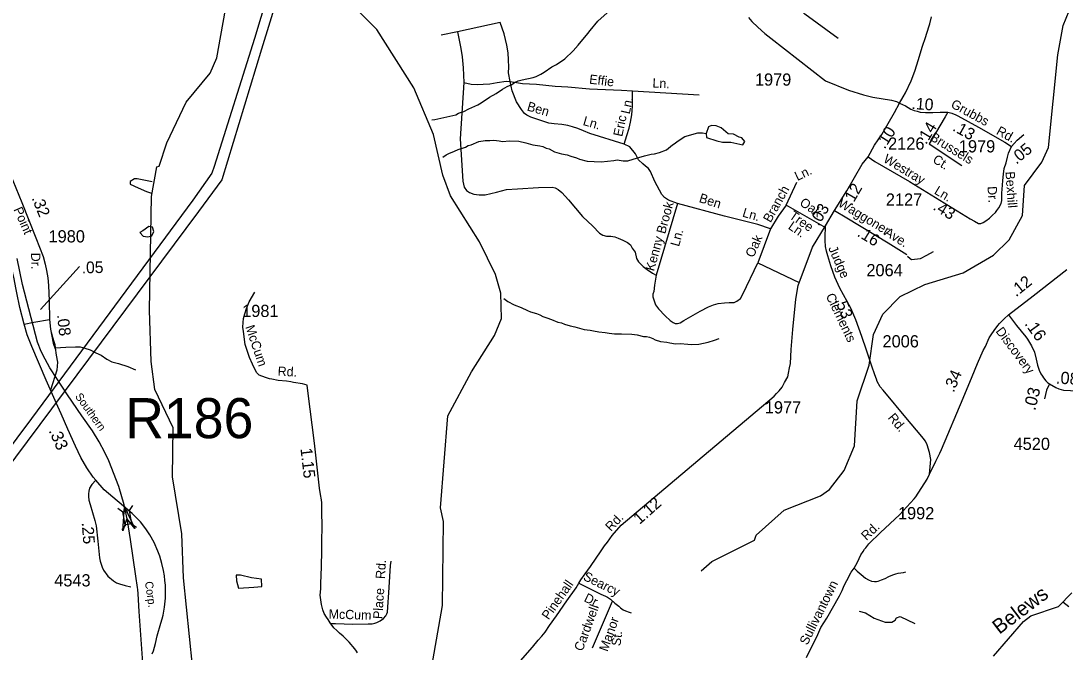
# Model space of a CAD drawing. Extents: x 1547597 to 1699558, y 810033 to 920809.
# Drawn here: x 1655923 to 1666605, y 890203 to 896662 of the extents above; entities that cross this region are included whole.
import ezdxf

# ---------------------------------------------------------------- set-up
doc = ezdxf.new("R2010")
doc.units = 0
for name, color, linetype in [('Exist Hydrographic Creek Single Shore', 7, 'Continuous'), ('Exist Hydrographic Creek Single Shore Label', 7, 'Continuous'), ('Exist Hydrographic Misc Water Feature', 7, 'Continuous'), ('Exist Railroad Mainline', 7, 'Continuous'), ('Exist Railroad Mainline Label', 7, 'Continuous'), ('Exist Road Non-System Type 51', 7, 'Continuous'), ('Exist Road Non-System Type 51 Label', 7, 'Continuous'), ('Exist Road Primary US Attributed', 7, 'Continuous'), ('Exist Road Primary US Mileage Hundredths English Label', 7, 'Continuous'), ('Exist Road Primary US Structure RailRoad Attributed CELL', 7, 'Continuous'), ('Exist Road Primary US Structure RailRoad CELL', 7, 'Continuous'), ('Exist Road Primary US Structure RailRoad Number Label', 7, 'Continuous'), ('Exist Road Secondary Mileage Hundredths English Label', 7, 'Continuous'), ('Exist Road Secondary Type 51 Attributed', 7, 'Continuous'), ('Exist Road Secondary Type 51 Label', 7, 'Continuous'), ('Exist Road Secondary Type 51 Number Label', 7, 'Continuous'), ('Exist Utilities Electrical Transmission Line', 7, 'Continuous')]:
    doc.layers.add(name, color=color, linetype=linetype)

msp = doc.modelspace()

# ---------------------------------------------------------------- linework, layer by layer
at = {"layer": 'Exist Hydrographic Creek Single Shore'}
for points in [[(1664282, 896483), (1663943, 896730), (1663786, 896881), (1663722, 897040), (1663734, 897374), (1663661, 897510), (1663439, 897804), (1663374, 897936), (1663238, 898389), (1662814, 899228), (1662683, 899437), (1662000, 900147), (1661812, 900489), (1661658, 900801), (1661453, 901110), (1661322, 901362), (1661219, 901755), (1661224, 902231), (1661337, 902531), (1661524, 902904), (1661553, 903219), (1661522, 903430)], [(1662883, 891033), (1662992, 891129), (1663428, 891350), (1663446, 891399), (1663732, 891656), (1664101, 891802), (1664193, 891866), (1664346, 892063), (1664449, 892314), (1664479, 892773), (1664600, 893138), (1664646, 893452), (1664740, 893661), (1664917, 893841), (1665169, 893964), (1665562, 894084), (1665873, 894264), (1666033, 894422), (1666169, 894669), (1666190, 894977), (1666368, 895216), (1666436, 895366), (1666531, 896316), (1666584, 896614), (1666799, 897144)], [(1658402, 888652), (1658155, 888880), (1657910, 889283), (1657677, 890062), (1657588, 890963), (1657568, 891413), (1657475, 891996), (1657481, 892498), (1657294, 892890), (1657256, 893176), (1657237, 893702), (1657260, 894866), (1657313, 895167), (1657338, 895174), (1657416, 895415), (1657613, 895831), (1657858, 896128), (1657927, 896284), (1658034, 896876)], [(1660016, 889748), (1660128, 890055), (1660236, 890680), (1660246, 891539), (1660214, 891681), (1660292, 892622), (1660531, 893070), (1660769, 893443), (1660838, 893615), (1660833, 893875), (1660777, 894066), (1660614, 894401), (1660319, 894873), (1660238, 895082), (1660143, 895500), (1659941, 895977), (1659564, 896573), (1659325, 896811)], [(1665873, 890161), (1666178, 890516), (1666254, 890574), (1666538, 890669), (1666673, 890811)]]:
    msp.add_lwpolyline(points, dxfattribs=at)
at = {"layer": 'Exist Hydrographic Misc Water Feature'}
for points in [[(1660128, 895649), (1660156, 895653), (1660188, 895658), (1660218, 895668), (1660373, 895701), (1660401, 895717), (1660453, 895734), (1660504, 895763), (1660598, 895803), (1660631, 895825), (1660717, 895881), (1660784, 895918), (1660851, 895963), (1660897, 895990), (1660944, 896011), (1660974, 896033), (1661010, 896048), (1661050, 896060), (1661163, 896082), (1661193, 896093), (1661243, 896116), (1661275, 896136), (1661354, 896192), (1661403, 896214), (1661486, 896272), (1661571, 896355), (1661624, 896414), (1661722, 896532), (1661746, 896564), (1661824, 896658), (1661980, 896800)], [(1662933, 895509), (1662938, 895470), (1663041, 895433), (1663101, 895422), (1663186, 895422), (1663307, 895392), (1663329, 895428), (1663297, 895466), (1663269, 895472), (1663214, 895503), (1663158, 895506), (1663086, 895566), (1663036, 895588), (1662989, 895590), (1662957, 895579), (1662933, 895509)], [(1660240, 895266), (1660274, 895293), (1660302, 895306), (1660359, 895329), (1660397, 895345), (1660471, 895371), (1660499, 895387), (1660528, 895394), (1660608, 895427), (1660672, 895438), (1660720, 895437), (1660760, 895441), (1660816, 895436), (1660848, 895429), (1660920, 895434), (1661016, 895430), (1661088, 895415), (1661159, 895394), (1661231, 895385), (1661263, 895376), (1661295, 895361), (1661327, 895351), (1661382, 895322), (1661454, 895301), (1661510, 895292), (1661549, 895279), (1661605, 895262), (1661637, 895248), (1661716, 895228), (1661860, 895220), (1661988, 895232), (1662021, 895239), (1662084, 895230), (1662132, 895229), (1662187, 895246), (1662301, 895282), (1662371, 895297), (1662405, 895300), (1662454, 895316), (1662526, 895342), (1662587, 895393), (1662615, 895411), (1662635, 895429), (1662716, 895479), (1662849, 895515), (1662897, 895516), (1662933, 895509)], [(1657265, 895014), (1657111, 895046), (1657085, 895046), (1657042, 895019), (1657040, 894990), (1657121, 894954), (1657209, 894915), (1657258, 894898)], [(1657232, 894558), (1657171, 894514), (1657138, 894497), (1657174, 894458), (1657220, 894452)], [(1657220, 894452), (1657264, 894461), (1657282, 894506), (1657269, 894551), (1657232, 894558)], [(1660863, 893821), (1660905, 893790), (1660969, 893757), (1661040, 893730), (1661104, 893697), (1661136, 893686), (1661199, 893667), (1661231, 893653), (1661263, 893636), (1661303, 893625), (1661350, 893605), (1661414, 893580), (1661454, 893571), (1661485, 893558), (1661541, 893543), (1661589, 893531), (1661684, 893503), (1661716, 893502), (1661748, 893496), (1661780, 893489), (1661836, 893480), (1661900, 893475), (1661940, 893467), (1661996, 893460), (1662068, 893460), (1662172, 893455), (1662227, 893450), (1662291, 893433), (1662323, 893432), (1662355, 893424), (1662387, 893411), (1662410, 893397), (1662466, 893380), (1662530, 893375), (1662562, 893366), (1662618, 893359), (1662666, 893360), (1662746, 893353), (1662778, 893350), (1662858, 893355), (1662954, 893375), (1663018, 893394), (1663067, 893411)], [(1658306, 890867), (1658387, 890875), (1658385, 890949), (1658281, 890963), (1658168, 890990), (1658125, 890992), (1658129, 890933), (1658150, 890859), (1658306, 890867)], [(1666583, 890719), (1666643, 890671)]]:
    msp.add_lwpolyline(points, dxfattribs=at)
at = {"layer": 'Exist Railroad Mainline'}
msp.add_lwpolyline([(1657189, 889856), (1657132, 890618), (1657123, 890800), (1657119, 890845), (1657117, 890864), (1657100, 890980), (1657044, 891356), (1657012, 891550), (1656981, 891709), (1656926, 891899), (1656822, 892160), (1656780, 892247), (1656722, 892355), (1656655, 892467), (1656547, 892621), (1656401, 892836), (1656290, 893003), (1656219, 893111), (1656170, 893199), (1656130, 893279), (1656092, 893374), (1655940, 893963), (1655886, 894231)], dxfattribs=at)
at = {"layer": 'Exist Road Non-System Type 51'}
for points in [[(1660827, 896644), (1660389, 896551)], [(1660928, 896042), (1660910, 896129), (1660914, 896187), (1660910, 896264), (1660907, 896336), (1660893, 896412), (1660865, 896530), (1660827, 896644)], [(1660389, 896551), (1660223, 896516)], [(1660389, 896551), (1660423, 896381), (1660437, 896295), (1660447, 896181), (1660454, 896032)], [(1660454, 896032), (1660416, 895456), (1660445, 895022), (1660458, 894960), (1660482, 894927), (1660511, 894906), (1660557, 894890), (1660611, 894882), (1660673, 894882), (1660788, 894910), (1660892, 894935), (1661003, 894944), (1661218, 894956), (1661358, 894960), (1661387, 894952), (1661420, 894935), (1661458, 894906), (1661524, 894832), (1661668, 894662), (1661772, 894563), (1661842, 894489), (1661875, 894468), (1661912, 894460), (1661957, 894460), (1661999, 894452), (1662032, 894439), (1662081, 894419), (1662127, 894394), (1662160, 894369), (1662176, 894336), (1662205, 894295), (1662222, 894232), (1662242, 894195), (1662288, 894150), (1662329, 894117), (1662383, 894080), (1662421, 894061)], [(1660454, 896032), (1660530, 896015), (1660592, 896011), (1660651, 896015), (1660720, 896018), (1660796, 896032), (1660886, 896046), (1660928, 896042)], [(1662094, 895402), (1661743, 895510), (1661678, 895537), (1661619, 895562), (1661567, 895579), (1661519, 895593), (1661456, 895603), (1661377, 895610), (1661322, 895617), (1661232, 895645), (1661138, 895676), (1661100, 895696), (1661073, 895714), (1661045, 895755), (1660993, 895835), (1660948, 895945), (1660928, 896042)], [(1660928, 896042), (1661055, 896021), (1661197, 896015), (1661387, 895994), (1661519, 895987), (1661740, 895966), (1662068, 895952), (1662179, 895945)], [(1662094, 895402), (1662120, 895489), (1662144, 895565), (1662158, 895627), (1662172, 895700), (1662179, 895790), (1662179, 895945)], [(1662179, 895945), (1662863, 895904)], [(1662640, 894793), (1662548, 894828), (1662506, 894854), (1662480, 894884), (1662409, 895020), (1662365, 895120), (1662342, 895153), (1662313, 895176), (1662285, 895200), (1662241, 895240), (1662209, 895300), (1662153, 895372), (1662094, 895402)], [(1663752, 894777), (1663860, 895013)], [(1662640, 894793), (1662421, 894061)], [(1663592, 894533), (1663460, 894577), (1663120, 894665), (1662640, 894793)], [(1663752, 894777), (1663668, 894665), (1663592, 894533)], [(1664157, 894543), (1663752, 894777)], [(1663592, 894533), (1663460, 894185)], [(1664992, 894253), (1665019, 894230), (1665035, 894220), (1665124, 894231), (1665189, 894264), (1665259, 894301)], [(1662421, 894061), (1662405, 893957), (1662397, 893893), (1662389, 893865), (1662389, 893837), (1662397, 893809), (1662413, 893757), (1662445, 893717), (1662512, 893645), (1662564, 893597), (1662596, 893577), (1662616, 893565), (1662640, 893565), (1662668, 893573), (1662704, 893597), (1662872, 893693), (1662956, 893737), (1663008, 893757), (1663056, 893769), (1663120, 893777), (1663168, 893781), (1663220, 893781), (1663248, 893793), (1663284, 893821), (1663308, 893865), (1663460, 894185)], [(1663460, 894185), (1663886, 893986)], [(1656235, 893469), (1656239, 893450), (1656256, 893391), (1656269, 893349), (1656274, 893315), (1656285, 893241), (1656297, 893170), (1656289, 893087), (1656225, 892885)], [(1656274, 893315), (1656382, 893323), (1656481, 893326), (1656530, 893326), (1656576, 893314), (1656632, 893296), (1656646, 893289), (1656691, 893267), (1656743, 893240), (1656802, 893201), (1656854, 893174), (1656922, 893156), (1657018, 893126), (1657095, 893093)], [(1659092, 890496), (1659141, 890496), (1659319, 890490), (1659477, 890491), (1659517, 890494), (1659545, 890500), (1659563, 890506), (1659599, 890524), (1659633, 890547), (1659656, 890573), (1659664, 890587), (1659668, 890596), (1659674, 890613), (1659690, 890865), (1659705, 891088), (1659711, 891132)], [(1664447, 891062), (1664476, 891030), (1664520, 890996), (1664562, 890959), (1664592, 890941), (1664625, 890929), (1664655, 890926), (1664674, 890927), (1664692, 890929), (1664727, 890942), (1664764, 890957), (1664802, 890975), (1664842, 890993), (1664874, 891004), (1664898, 891010), (1664950, 891019), (1664976, 891023)], [(1661632, 890908), (1661670, 890889), (1661857, 890797), (1661903, 890775), (1661925, 890765), (1661954, 890745), (1662000, 890704), (1662040, 890672), (1662058, 890655), (1662085, 890637), (1662107, 890625), (1662147, 890611), (1662165, 890605)], [(1661771, 890246), (1661976, 890723)], [(1664497, 890622), (1664564, 890605), (1664653, 890550), (1664765, 890511), (1664832, 890508), (1664865, 890530), (1664879, 890555), (1664918, 890569), (1665066, 890497)]]:
    msp.add_lwpolyline(points, dxfattribs=at)
at = {"layer": 'Exist Road Primary US Attributed'}
for points in [[(1655955, 893557), (1655913, 893729), (1655882, 893880), (1655872, 893930), (1655853, 894021), (1655826, 894138), (1655805, 894244), (1655770, 894403), (1655739, 894527), (1655727, 894564), (1655701, 894640), (1655673, 894716), (1655640, 894791), (1655607, 894858), (1655536, 895003), (1655466, 895144)], [(1656688, 891963), (1656662, 891994), (1656596, 892089), (1656535, 892195), (1656480, 892311), (1656403, 892485), (1656335, 892640), (1656302, 892715), (1656182, 892986), (1656035, 893329), (1655988, 893451), (1655955, 893557)], [(1657267, 890184), (1657278, 890215), (1657299, 890291), (1657318, 890368), (1657354, 890499), (1657368, 890543), (1657377, 890580), (1657382, 890601), (1657392, 890664), (1657401, 890755), (1657402, 890827), (1657402, 890888), (1657396, 890937), (1657391, 890982), (1657382, 891039), (1657365, 891111), (1657343, 891186), (1657325, 891236), (1657285, 891326), (1657242, 891403), (1657200, 891466), (1657147, 891535), (1657106, 891578), (1657061, 891623), (1656776, 891862), (1656688, 891963)]]:
    msp.add_lwpolyline(points, dxfattribs=at)
at = {"layer": 'Exist Road Primary US Structure RailRoad Attributed CELL'}
msp.add_lwpolyline([(1656965, 891445), (1656983, 891688), (1657089, 891469), (1657006, 891569)], close=True, dxfattribs=at)
at = {"layer": 'Exist Road Primary US Structure RailRoad CELL'}
for p, q in [((1656915, 891675), (1656966, 891640)), ((1657065, 891703), (1657029, 891651)), ((1657054, 891516), (1657105, 891480)), ((1656992, 891505), (1656956, 891453))]:
    msp.add_line(p, q, dxfattribs=at)
msp.add_lwpolyline([(1657029, 891651), (1657054, 891516), (1656991, 891505), (1656966, 891640)], close=True, dxfattribs=at)
at = {"layer": 'Exist Road Secondary Mileage Hundredths English Label'}
msp.add_line((1656125, 893710), (1656524, 894147), dxfattribs=at)
at = {"layer": 'Exist Road Secondary Type 51 Attributed'}
for points in [[(1663365, 896696), (1663399, 896657), (1663462, 896596), (1663533, 896533), (1663593, 896484), (1664153, 896049), (1664390, 895954), (1664544, 895905), (1664639, 895882), (1664829, 895849), (1664881, 895837), (1664912, 895821)], [(1664912, 895821), (1664948, 895885), (1664972, 895926), (1665029, 896049), (1665067, 896147), (1665104, 896266), (1665144, 896392), (1665181, 896501), (1665188, 896526), (1665220, 896633), (1665238, 896705)], [(1664591, 895272), (1664656, 895391), (1664730, 895501), (1664858, 895724), (1664912, 895821)], [(1664912, 895821), (1664973, 895794), (1665026, 895760), (1665060, 895744), (1665090, 895737), (1665123, 895728), (1665176, 895723), (1665252, 895726), (1665328, 895729), (1665405, 895729)], [(1665405, 895729), (1665377, 895680), (1665234, 895437), (1665214, 895405), (1665549, 895182)], [(1665405, 895729), (1665446, 895716), (1665486, 895702), (1665506, 895690), (1665719, 895575), (1665987, 895421), (1666055, 895377)], [(1666055, 895377), (1666084, 895407), (1666114, 895440), (1666182, 895499)], [(1664591, 895272), (1664659, 895223), (1665013, 895017), (1665633, 894638), (1665679, 894611), (1665719, 894590), (1665743, 894587), (1665765, 894600), (1665795, 894617), (1665830, 894644), (1665862, 894673), (1665892, 894701), (1665906, 894720), (1665927, 894749), (1665952, 894792), (1665956, 894823), (1665958, 894863), (1665957, 894898), (1665963, 894982), (1665968, 895028), (1665976, 895093), (1665983, 895151), (1666001, 895211), (1666014, 895268), (1666025, 895310), (1666055, 895377)], [(1664246, 894721), (1664372, 894922), (1664530, 895195), (1664591, 895272)], [(1655466, 895144), (1655551, 895187), (1655631, 895227), (1655667, 895239), (1655692, 895244), (1655713, 895242), (1655731, 895238), (1655747, 895229), (1655766, 895203), (1655783, 895167), (1655839, 895030), (1655932, 894802), (1656077, 894442), (1656152, 894251), (1656170, 894172), (1656186, 894107), (1656198, 894033), (1656207, 893954), (1656212, 893798), (1656214, 893608)], [(1664154, 894564), (1664246, 894721)], [(1664246, 894721), (1664371, 894648), (1664794, 894391), (1664987, 894271)], [(1660889, 889950), (1661156, 890253), (1661214, 890326), (1661252, 890365), (1661286, 890406), (1661331, 890474), (1661402, 890575), (1661506, 890729), (1661604, 890862), (1661632, 890908), (1661652, 890941), (1661695, 891003), (1661750, 891079), (1661807, 891163), (1661852, 891229), (1661893, 891290), (1661922, 891329), (1661946, 891363), (1661970, 891396), (1662062, 891502), (1662848, 892162), (1663628, 892823), (1663653, 892848), (1663679, 892876), (1663711, 892915), (1663736, 892961), (1663767, 893021), (1663776, 893058), (1663786, 893111), (1663795, 893155), (1663804, 893301), (1663820, 893504), (1663851, 893813), (1663873, 893953), (1664022, 894345), (1664154, 894564)], [(1665216, 892025), (1665231, 892173), (1665218, 892247), (1665194, 892324), (1665175, 892360), (1665153, 892392), (1665121, 892428), (1664993, 892584), (1664742, 892884), (1664714, 892916), (1664681, 892972), (1664675, 892995), (1664657, 893039), (1664628, 893129), (1664572, 893293), (1664527, 893432), (1664496, 893518), (1664463, 893604), (1664414, 893723), (1664299, 893927), (1664248, 894039), (1664208, 894154), (1664177, 894259), (1664164, 894304), (1664154, 894353), (1664152, 894414), (1664152, 894442), (1664154, 894564)], [(1666026, 893655), (1666278, 893850), (1666622, 894118)], [(1659368, 890196), (1659356, 890214), (1659338, 890236), (1659282, 890305), (1659220, 890366), (1659183, 890396), (1659155, 890424), (1659123, 890453), (1659087, 890504), (1659066, 890535), (1659048, 890562), (1659027, 890598), (1659012, 890634), (1658998, 890689), (1658984, 890787), (1658990, 890850), (1658992, 890906), (1658997, 891074), (1659002, 891242), (1659002, 891349), (1659004, 891478), (1659002, 891651), (1659000, 891731), (1658997, 891760), (1658988, 891817), (1658978, 891879), (1658925, 892341), (1658858, 892876), (1658852, 892934), (1658804, 892947), (1658713, 892963), (1658683, 892969), (1658640, 892975), (1658555, 892982), (1658490, 892995), (1658466, 892999), (1658435, 893009), (1658388, 893026), (1658360, 893038), (1658338, 893059), (1658316, 893098), (1658292, 893149), (1658262, 893217), (1658217, 893350), (1658200, 893483), (1658194, 893527), (1658197, 893575), (1658200, 893616), (1658214, 893663), (1658231, 893718), (1658258, 893786), (1658316, 893885)], [(1665216, 892025), (1665283, 892158), (1665323, 892238), (1665342, 892275), (1665563, 892801), (1665654, 893024), (1665708, 893155), (1665767, 893289), (1665790, 893331), (1665829, 893419), (1665850, 893450), (1665879, 893494), (1665918, 893546), (1665934, 893564), (1665953, 893585), (1665981, 893613), (1666026, 893655)], [(1666026, 893655), (1666106, 893546), (1666204, 893429), (1666221, 893405), (1666260, 893336), (1666290, 893271), (1666309, 893201), (1666322, 893138), (1666338, 893088), (1666355, 893050), (1666372, 893025), (1666384, 893010), (1666407, 892978), (1666424, 892962), (1666445, 892947)], [(1655955, 893557), (1656054, 893579), (1656214, 893608)], [(1656214, 893608), (1656227, 893508), (1656239, 893435), (1656253, 893364), (1656272, 893306)], [(1666445, 892947), (1666415, 892884), (1666393, 892793)], [(1666445, 892947), (1666509, 892911), (1666541, 892896), (1666590, 892884), (1666661, 892879), (1666729, 892875), (1666868, 892869)], [(1656688, 891963), (1656649, 891918), (1656626, 891880), (1656617, 891849), (1656613, 891821), (1656613, 891794), (1656619, 891759), (1656630, 891714), (1656679, 891551), (1656692, 891494), (1656710, 891337), (1656727, 891166), (1656733, 891133), (1656743, 891104), (1656753, 891072), (1656768, 891042), (1656812, 890980), (1656870, 890931), (1656900, 890913), (1656931, 890901), (1656990, 890886), (1657047, 890870)], [(1663960, 890149), (1663987, 890205), (1664029, 890285), (1664074, 890384), (1664105, 890454), (1664168, 890552), (1664296, 890779), (1664324, 890832), (1664346, 890885), (1664373, 890935), (1664416, 891020), (1664447, 891062), (1664480, 891124), (1664516, 891199), (1664540, 891233), (1664553, 891255), (1664567, 891269), (1664596, 891312), (1664718, 891428), (1664912, 891608), (1665060, 891771), (1665077, 891791), (1665193, 891971), (1665216, 892025)]]:
    msp.add_lwpolyline(points, dxfattribs=at)
at = {"layer": 'Exist Utilities Electrical Transmission Line'}
for points in [[(1661121, 904092), (1660544, 902863), (1660232, 902213), (1660149, 902029), (1659953, 901427), (1659465, 899857), (1658924, 898123), (1658385, 896372), (1657978, 895034), (1657741, 894711), (1654989, 891021), (1653942, 889612), (1655350, 886360), (1656055, 884733), (1656336, 884100)], [(1660697, 903468), (1660080, 902178), (1660039, 902082), (1659825, 901389), (1659158, 899289), (1658313, 896482), (1657900, 895172), (1657876, 895103), (1657683, 894826), (1656031, 892592), (1654648, 890743), (1653844, 889673), (1653817, 889632)]]:
    msp.add_lwpolyline(points, dxfattribs=at)

# ---------------------------------------------------------------- texts
at = {"layer": 'Exist Hydrographic Creek Single Shore Label'}
msp.add_text('Belews', height=150, rotation=37.1779, dxfattribs=at).set_placement((1665932, 890380))
at = {"layer": 'Exist Railroad Mainline Label'}
for s, rotation, p in [('Southern', 305.8607, (1656473, 892818)), ('Corp.', 278.3225, (1657191, 890921))]:
    msp.add_text(s, height=82, rotation=rotation, dxfattribs=at).set_placement(p)
at = {"layer": 'Exist Road Non-System Type 51 Label'}
for s, rotation, p in [('Effie', 353.2648, (1661733, 896020)), ('Ln.', 357.021, (1662382, 895981)), ('Ben', 343.905, (1661094, 895747)), ('Ln.', 77.7488, (1662150, 895703)), ('Ln.', 343.905, (1661666, 895598)), ('Eric', 77.7488, (1662074, 895472)), ('Ln.', 25.5575, (1663866, 895023)), ('Branch', 60.8469, (1663592, 894591)), ('Ben', 342.166, (1662853, 894810)), ('Oak', 325.4551, (1663881, 894782)), ('Brook', 74.5521, (1662513, 894476)), ('Ln.', 343.4321, (1663297, 894661)), ('Tree', 325.4551, (1663774, 894648)), ('Ln.', 325.4551, (1663764, 894540)), ('Ln.', 74.5521, (1662655, 894347)), ('Kenny', 74.5521, (1662400, 894095)), ('Oak', 65.6207, (1663416, 894233)), ('Rd.', 86.3812, (1659646, 890949)), ('Searcy', 333.8444, (1661667, 890946)), ('Place', 86.2898, (1659620, 890539)), ('Dr.', 333.8444, (1661675, 890726)), ('Cardwell', 69.8227, (1661668, 890205)), ('McCum', 358.1904, (1659070, 890547)), ('Manor', 70.7903, (1661924, 890202)), ('St.', 82.7708, (1662056, 890261))]:
    msp.add_text(s, height=95, rotation=rotation, dxfattribs=at).set_placement(p)
at = {"layer": 'Exist Road Primary US Mileage Hundredths English Label'}
msp.add_text('.33', height=125, rotation=293.8516, dxfattribs=at).set_placement((1656205, 892469))
at = {"layer": 'Exist Road Primary US Structure RailRoad Number Label'}
msp.add_text('R186', height=410.1, dxfattribs=at).set_placement((1656990, 892392))
at = {"layer": 'Exist Road Secondary Mileage Hundredths English Label'}
for s, height, rotation, p in [('.10', 120, 355.5827, (1665031, 895761)), ('.10', 120, 57.7652, (1664759, 895344)), ('.14', 120, 58.9253, (1665183, 895390)), ('.13', 120, 330.8366, (1665445, 895544)), ('.05', 120, 39.1562, (1666106, 895189)), ('.12', 120, 59.8301, (1664422, 894762)), ('.32', 120, 292.0317, (1656031, 894849)), ('.03', 120, 58.8385, (1664083, 894556)), ('.43', 120, 329.0411, (1665245, 894736)), ('.16', 120, 328.548, (1664470, 894465)), ('.05', 120, 1.2413, (1656546, 894078)), ('.12', 120, 39.0073, (1666103, 893833)), ('.53', 120, 291.0716, (1664246, 893810)), ('.08', 120, 276.5366, (1656292, 893653)), ('.16', 125, 305.6553, (1666185, 893562)), ('.34', 120, 66.6741, (1665465, 892853)), ('.08', 125, 356.2277, (1666508, 892952)), ('.03', 125, 76.0417, (1666298, 892669)), ('1.15', 120, 276.6166, (1658782, 892286)), ('1.12', 120, 41.579, (1662252, 891504)), ('.25', 120, 274.3125, (1656545, 891527))]:
    msp.add_text(s, height=height, rotation=rotation, dxfattribs=at).set_placement(p)
at = {"layer": 'Exist Road Secondary Type 51 Label'}
for s, rotation, p in [('Grubbs', 331.4016, (1665428, 895782)), ('Rd.', 330.8366, (1665893, 895508)), ('Brussels', 328.3032, (1665215, 895447)), ('Westray', 328.9911, (1664737, 895224)), ('Ct.', 328.3032, (1665242, 895220)), ('Bexhill', 274.0734, (1665994, 895118)), ('Ln.', 329.0411, (1665258, 894898)), ('Dr.', 274.0734, (1665810, 894967)), ('Waggoner', 328.8091, (1664274, 894771)), ('Point', 293.7157, (1655845, 894733)), ('Ave.', 328.548, (1664747, 894474)), ('Judge', 293.5176, (1664180, 894336)), ('Dr.', 270.9343, (1656027, 894289)), ('Clements', 295.5495, (1664154, 893848)), ('McCum', 288.5528, (1658218, 893532)), ('Discovery', 306.8438, (1665890, 893485)), ('Rd.', 357.2953, (1658548, 893031)), ('Rd.', 309.8963, (1664787, 892599)), ('Rd.', 46.1202, (1661959, 891432)), ('Rd.', 42.915, (1664572, 891340)), ('Pinehall', 55.1254, (1661321, 890527)), ('Sullivantown', 63.6003, (1663968, 890268))]:
    msp.add_text(s, height=95, rotation=rotation, dxfattribs=at).set_placement(p)
at = {"layer": 'Exist Road Secondary Type 51 Number Label'}
for s, p in [('1979', (1663432, 895999)), ('2126', (1664794, 895344)), ('1979', (1665518, 895316)), ('2127', (1664771, 894771)), ('1980', (1656206, 894395)), ('2064', (1664572, 894049)), ('1981', (1658187, 893632)), ('2006', (1664737, 893321)), ('1977', (1663533, 892645)), ('4520', (1666078, 892272)), ('1992', (1664895, 891562)), ('4543', (1656264, 890875))]:
    msp.add_text(s, height=125, dxfattribs=at).set_placement(p)

doc.saveas('drawing.dxf')
